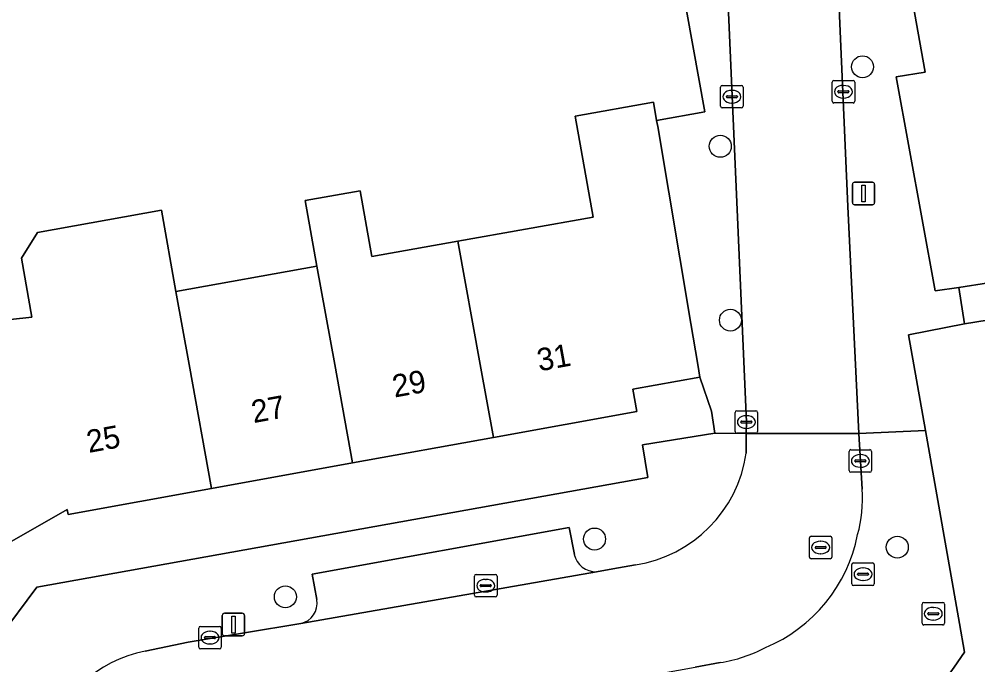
# Model space of a CAD drawing. Extents: x 157793 to 159380, y 380877 to 382313.
# Drawn here: x 158926.09 to 158968.68, y 381486.67 to 381515.34 of the extents above; entities that cross this region are included whole.
import ezdxf

# ---------------------------------------------------------------- set-up
doc = ezdxf.new("R2010")
doc.units = 0
for name, color, linetype in [('IMGEO_Boom', 7, 'Continuous'), ('IMGEO_Brandkraan', 7, 'Continuous'), ('IMGEO_Erf', 7, 'Continuous'), ('IMGEO_Kolk', 7, 'Continuous'), ('IMGEO_Lichtmast', 7, 'Continuous'), ('IMGEO_Pand', 7, 'Continuous'), ('IMGEO_Pand_nummerreeks', 7, 'Continuous'), ('IMGEO_Parkeervlak_open', 7, 'Continuous'), ('IMGEO_Rijbaan_lokaal_open', 7, 'Continuous'), ('IMGEO_Rioolput', 7, 'Continuous'), ('IMGEO_Voetpad_open', 7, 'Continuous')]:
    doc.layers.add(name, color=color, linetype=linetype)

msp = doc.modelspace()

# ---------------------------------------------------------------- linework, layer by layer
at = {"layer": 'IMGEO_Boom'}
for centre in [(158963.554, 381513.222), (158957.236, 381509.695), (158957.687, 381501.972), (158951.648, 381492.251), (158965.099, 381491.893), (158937.914, 381489.688)]:
    msp.add_circle(centre, 0.489, dxfattribs=at)
at = {"layer": 'IMGEO_Brandkraan'}
for p, q in [((158966.198, 381488.511), (158966.198, 381489.363)), ((158966.273, 381489.437), (158967.125, 381489.437)), ((158966.686, 381489.217), (158966.711, 381489.217)), ((158967.199, 381489.363), (158967.199, 381488.511)), ((158966.457, 381488.931), (158966.457, 381488.943)), ((158966.895, 381488.894), (158966.497, 381488.894)), ((158966.5, 381488.98), (158966.898, 381488.98)), ((158966.941, 381488.943), (158966.941, 381488.931)), ((158967.125, 381488.437), (158966.273, 381488.437)), ((158966.709, 381488.657), (158966.684, 381488.657))]:
    msp.add_line(p, q, dxfattribs=at)
for points in [[(158966.198, 381488.511), (158966.198, 381489.363)], [(158966.273, 381489.437), (158967.125, 381489.437)], [(158967.199, 381489.363), (158967.199, 381488.511)], [(158967.125, 381488.437), (158966.273, 381488.437)]]:
    msp.add_lwpolyline(points, dxfattribs=at)
for centre, radius, start, end in [((158966.275, 381489.361), 0.0765, 91.552, 178.448), ((158966.275, 381489.361), 0.0765, 91.552, 178.448), ((158967.123, 381489.361), 0.0765, 1.552, 88.448), ((158967.123, 381489.361), 0.0765, 1.552, 88.448), ((158966.497, 381488.94), 0.0403, 85.8775, 175.7526), ((158966.494, 381488.93), 0.0366, 178.938, 274.7102), ((158966.898, 381488.937), 0.043, 264.8664, 352.4533), ((158966.902, 381488.942), 0.0386, 1.7309, 96.639), ((158966.275, 381488.513), 0.0765, 181.552, 268.448), ((158966.275, 381488.513), 0.0765, 181.552, 268.448), ((158967.123, 381488.513), 0.0765, 271.552, 358.448), ((158967.123, 381488.513), 0.0765, 271.552, 358.448)]:
    msp.add_arc(centre, radius, start, end, dxfattribs=at)
for centre, major_axis, ratio, start_param, end_param in [((158966.685, 381488.937), (-0.387, 0.002), 0.722429, 4.712389, 7.853982), ((158966.71, 381488.937), (-0.39, 0.002), 0.717154, 1.570796, 4.712389)]:
    msp.add_ellipse(centre, major_axis=major_axis, ratio=ratio, start_param=start_param, end_param=end_param, dxfattribs=at)
at = {"layer": 'IMGEO_Erf'}
for points in [[(158925.695, 381501.995), (158926.649, 381502.109), (158926.188, 381504.727), (158926.893, 381505.871), (158932.404, 381506.853), (158933.046, 381503.249), (158939.313, 381504.365), (158938.793, 381507.286), (158941.237, 381507.722), (158941.758, 381504.8), (158945.581, 381505.481), (158951.586, 381506.551), (158950.787, 381511.036), (158954.27, 381511.656), (158954.408, 381510.836), (158956.542, 381511.222), (158954.382, 381523.183)], [(158965.171, 381519.535), (158966.334, 381512.978), (158965.042, 381512.772), (158966.789, 381503.268), (158967.832, 381503.428), (158970.463, 381503.838), (158969.833, 381507.229), (158971.367, 381507.514), (158970.287, 381513.326), (158969.092, 381519.759)], [(158970.649, 381502.22), (158968.092, 381501.803), (158965.604, 381501.317), (158966.353, 381497.074), (158967.866, 381488.503), (158968.091, 381487.226), (158967.621, 381486.563), (158965.595, 381483.702), (158956.517, 381482.083), (158956.286, 381483.303), (158937.894, 381479.981), (158942.274, 381456.504), (158966.077, 381460.685), (158988.58, 381464.812)]]:
    msp.add_lwpolyline(points, dxfattribs=at)
msp.add_lwpolyline([(158921.839, 381483.362), (158926.877, 381490.112), (158954.019, 381494.989), (158953.784, 381496.443), (158956.996, 381496.948), (158956.841, 381497.936), (158956.33, 381499.448), (158953.343, 381498.907), (158953.522, 381497.918), (158947.158, 381496.767), (158940.894, 381495.633), (158934.629, 381494.5), (158928.261, 381493.348), (158928.221, 381493.567), (158925.662, 381492.1), (158922.907, 381490.52), (158923.158, 381490.331), (158919.193, 381485.051), (158915.299, 381479.866), (158914.481, 381480.48), (158912.701, 381478.11), (158919.655, 381472.572), (158923.663, 381473.363)], close=True, dxfattribs=at)
at = {"layer": 'IMGEO_Kolk'}
for p, q in [((158962.205, 381511.689), (158962.205, 381512.541)), ((158962.28, 381512.615), (158963.132, 381512.615)), ((158963.206, 381512.541), (158963.206, 381511.689)), ((158957.25, 381511.468), (158957.25, 381512.32)), ((158957.325, 381512.394), (158958.177, 381512.394)), ((158957.738, 381512.174), (158957.763, 381512.174)), ((158958.251, 381512.32), (158958.251, 381511.468)), ((158962.464, 381512.109), (158962.464, 381512.121)), ((158962.507, 381512.158), (158962.905, 381512.158)), ((158962.693, 381512.395), (158962.718, 381512.395)), ((158962.948, 381512.121), (158962.948, 381512.109)), ((158957.509, 381511.888), (158957.509, 381511.9)), ((158957.947, 381511.851), (158957.549, 381511.851)), ((158957.552, 381511.937), (158957.95, 381511.937)), ((158957.993, 381511.9), (158957.993, 381511.888)), ((158962.902, 381512.072), (158962.504, 381512.072)), ((158962.716, 381511.835), (158962.691, 381511.835)), ((158958.177, 381511.394), (158957.325, 381511.394)), ((158957.761, 381511.614), (158957.736, 381511.614)), ((158963.132, 381511.615), (158962.28, 381511.615)), ((158957.893, 381497.023), (158957.893, 381497.875)), ((158957.968, 381497.949), (158958.82, 381497.949)), ((158958.381, 381497.729), (158958.406, 381497.729)), ((158958.894, 381497.875), (158958.894, 381497.023)), ((158958.152, 381497.443), (158958.152, 381497.455)), ((158958.59, 381497.406), (158958.192, 381497.406)), ((158958.195, 381497.492), (158958.593, 381497.492)), ((158958.636, 381497.455), (158958.636, 381497.443)), ((158958.82, 381496.949), (158957.968, 381496.949)), ((158958.404, 381497.169), (158958.379, 381497.169)), ((158962.958, 381495.296), (158962.958, 381496.148)), ((158963.033, 381496.222), (158963.885, 381496.222)), ((158963.446, 381496.002), (158963.471, 381496.002)), ((158963.959, 381496.148), (158963.959, 381495.296)), ((158963.217, 381495.716), (158963.217, 381495.728)), ((158963.655, 381495.679), (158963.257, 381495.679)), ((158963.26, 381495.765), (158963.658, 381495.765)), ((158963.701, 381495.728), (158963.701, 381495.716)), ((158963.885, 381495.222), (158963.033, 381495.222)), ((158963.469, 381495.442), (158963.444, 381495.442)), ((158946.314, 381489.757), (158946.314, 381490.609)), ((158946.389, 381490.683), (158947.241, 381490.683)), ((158946.802, 381490.463), (158946.827, 381490.463)), ((158947.315, 381490.609), (158947.315, 381489.757)), ((158946.573, 381490.177), (158946.573, 381490.189)), ((158947.011, 381490.14), (158946.613, 381490.14)), ((158946.616, 381490.226), (158947.014, 381490.226)), ((158947.057, 381490.189), (158947.057, 381490.177)), ((158947.241, 381489.683), (158946.389, 381489.683)), ((158946.825, 381489.903), (158946.8, 381489.903)), ((158934.065, 381487.451), (158934.065, 381488.303)), ((158934.14, 381488.377), (158934.992, 381488.377)), ((158935.066, 381488.303), (158935.066, 381487.451)), ((158934.324, 381487.871), (158934.324, 381487.883)), ((158934.367, 381487.92), (158934.765, 381487.92)), ((158934.553, 381488.157), (158934.578, 381488.157)), ((158934.808, 381487.883), (158934.808, 381487.871)), ((158934.762, 381487.834), (158934.364, 381487.834)), ((158934.576, 381487.597), (158934.551, 381487.597)), ((158934.992, 381487.377), (158934.14, 381487.377))]:
    msp.add_line(p, q, dxfattribs=at)
for points in [[(158962.205, 381511.689), (158962.205, 381512.541)], [(158962.28, 381512.615), (158963.132, 381512.615)], [(158963.206, 381512.541), (158963.206, 381511.689)], [(158957.25, 381511.468), (158957.25, 381512.32)], [(158957.325, 381512.394), (158958.177, 381512.394)], [(158958.251, 381512.32), (158958.251, 381511.468)], [(158958.177, 381511.394), (158957.325, 381511.394)], [(158963.132, 381511.615), (158962.28, 381511.615)], [(158957.893, 381497.023), (158957.893, 381497.875)], [(158957.968, 381497.949), (158958.82, 381497.949)], [(158958.894, 381497.875), (158958.894, 381497.023)], [(158958.82, 381496.949), (158957.968, 381496.949)], [(158962.958, 381495.296), (158962.958, 381496.148)], [(158963.033, 381496.222), (158963.885, 381496.222)], [(158963.959, 381496.148), (158963.959, 381495.296)], [(158963.885, 381495.222), (158963.033, 381495.222)], [(158946.314, 381489.757), (158946.314, 381490.609)], [(158946.389, 381490.683), (158947.241, 381490.683)], [(158947.315, 381490.609), (158947.315, 381489.757)], [(158947.241, 381489.683), (158946.389, 381489.683)], [(158934.065, 381487.451), (158934.065, 381488.303)], [(158934.14, 381488.377), (158934.992, 381488.377)], [(158935.066, 381488.303), (158935.066, 381487.451)], [(158934.992, 381487.377), (158934.14, 381487.377)]]:
    msp.add_lwpolyline(points, dxfattribs=at)
for centre, radius, start, end in [((158962.282, 381512.539), 0.0765, 91.552, 178.448), ((158962.282, 381512.539), 0.0765, 91.552, 178.448), ((158963.13, 381512.539), 0.0765, 1.552, 88.448), ((158963.13, 381512.539), 0.0765, 1.552, 88.448), ((158957.327, 381512.318), 0.0765, 91.552, 178.448), ((158957.327, 381512.318), 0.0765, 91.552, 178.448), ((158958.175, 381512.318), 0.0765, 1.552, 88.448), ((158958.175, 381512.318), 0.0765, 1.552, 88.448), ((158962.504, 381512.118), 0.0403, 85.8775, 175.7526), ((158962.909, 381512.12), 0.0386, 1.7309, 96.639), ((158957.549, 381511.897), 0.0403, 85.8775, 175.7526), ((158957.546, 381511.887), 0.0366, 178.938, 274.7102), ((158957.95, 381511.894), 0.043, 264.8664, 352.4533), ((158957.954, 381511.899), 0.0386, 1.7309, 96.639), ((158962.282, 381511.691), 0.0765, 181.552, 268.448), ((158962.282, 381511.691), 0.0765, 181.552, 268.448), ((158962.501, 381512.108), 0.0366, 178.938, 274.7102), ((158962.905, 381512.115), 0.043, 264.8664, 352.4533), ((158963.13, 381511.691), 0.0765, 271.552, 358.448), ((158963.13, 381511.691), 0.0765, 271.552, 358.448), ((158957.327, 381511.47), 0.0765, 181.552, 268.448), ((158957.327, 381511.47), 0.0765, 181.552, 268.448), ((158958.175, 381511.47), 0.0765, 271.552, 358.448), ((158958.175, 381511.47), 0.0765, 271.552, 358.448), ((158957.97, 381497.873), 0.0765, 91.552, 178.448), ((158957.97, 381497.873), 0.0765, 91.552, 178.448), ((158958.818, 381497.873), 0.0765, 1.552, 88.448), ((158958.818, 381497.873), 0.0765, 1.552, 88.448), ((158958.192, 381497.452), 0.0403, 85.8775, 175.7526), ((158958.189, 381497.442), 0.0366, 178.938, 274.7102), ((158958.593, 381497.449), 0.043, 264.8664, 352.4533), ((158958.597, 381497.454), 0.0386, 1.7309, 96.639), ((158957.97, 381497.025), 0.0765, 181.552, 268.448), ((158957.97, 381497.025), 0.0765, 181.552, 268.448), ((158958.818, 381497.025), 0.0765, 271.552, 358.448), ((158958.818, 381497.025), 0.0765, 271.552, 358.448), ((158963.035, 381496.146), 0.0765, 91.552, 178.448), ((158963.035, 381496.146), 0.0765, 91.552, 178.448), ((158963.883, 381496.146), 0.0765, 1.552, 88.448), ((158963.883, 381496.146), 0.0765, 1.552, 88.448), ((158963.257, 381495.725), 0.0403, 85.8775, 175.7526), ((158963.254, 381495.715), 0.0366, 178.938, 274.7102), ((158963.658, 381495.722), 0.043, 264.8664, 352.4533), ((158963.662, 381495.727), 0.0386, 1.7309, 96.639), ((158963.035, 381495.298), 0.0765, 181.552, 268.448), ((158963.035, 381495.298), 0.0765, 181.552, 268.448), ((158963.883, 381495.298), 0.0765, 271.552, 358.448), ((158963.883, 381495.298), 0.0765, 271.552, 358.448), ((158946.391, 381490.607), 0.0765, 91.552, 178.448), ((158946.391, 381490.607), 0.0765, 91.552, 178.448), ((158947.239, 381490.607), 0.0765, 1.552, 88.448), ((158947.239, 381490.607), 0.0765, 1.552, 88.448), ((158946.613, 381490.186), 0.0403, 85.8775, 175.7526), ((158946.61, 381490.176), 0.0366, 178.938, 274.7102), ((158947.014, 381490.183), 0.043, 264.8664, 352.4533), ((158947.018, 381490.188), 0.0386, 1.7309, 96.639), ((158946.391, 381489.759), 0.0765, 181.552, 268.448), ((158946.391, 381489.759), 0.0765, 181.552, 268.448), ((158947.239, 381489.759), 0.0765, 271.552, 358.448), ((158947.239, 381489.759), 0.0765, 271.552, 358.448), ((158934.142, 381488.301), 0.0765, 91.552, 178.448), ((158934.142, 381488.301), 0.0765, 91.552, 178.448), ((158934.99, 381488.301), 0.0765, 1.552, 88.448), ((158934.99, 381488.301), 0.0765, 1.552, 88.448), ((158934.364, 381487.88), 0.0403, 85.8775, 175.7526), ((158934.361, 381487.87), 0.0366, 178.938, 274.7102), ((158934.765, 381487.877), 0.043, 264.8664, 352.4533), ((158934.769, 381487.882), 0.0386, 1.7309, 96.639), ((158934.142, 381487.453), 0.0765, 181.552, 268.448), ((158934.142, 381487.453), 0.0765, 181.552, 268.448), ((158934.99, 381487.453), 0.0765, 271.552, 358.448), ((158934.99, 381487.453), 0.0765, 271.552, 358.448)]:
    msp.add_arc(centre, radius, start, end, dxfattribs=at)
for centre, major_axis, ratio, start_param, end_param in [((158957.737, 381511.894), (-0.387, 0.002), 0.722429, 4.712389, 7.853982), ((158957.762, 381511.894), (-0.39, 0.002), 0.717154, 1.570796, 4.712389), ((158962.692, 381512.115), (-0.387, 0.002), 0.722429, 4.712389, 7.853982), ((158962.717, 381512.115), (-0.39, 0.002), 0.717154, 1.570796, 4.712389), ((158958.38, 381497.449), (-0.387, 0.002), 0.722429, 4.712389, 7.853982), ((158958.405, 381497.449), (-0.39, 0.002), 0.717154, 1.570796, 4.712389), ((158963.445, 381495.722), (-0.387, 0.002), 0.722429, 4.712389, 7.853982), ((158963.47, 381495.722), (-0.39, 0.002), 0.717154, 1.570796, 4.712389), ((158946.801, 381490.183), (-0.387, 0.002), 0.722429, 4.712389, 7.853982), ((158946.826, 381490.183), (-0.39, 0.002), 0.717154, 1.570796, 4.712389), ((158934.552, 381487.877), (-0.387, 0.002), 0.722429, 4.712389, 7.853982), ((158934.577, 381487.877), (-0.39, 0.002), 0.717154, 1.570796, 4.712389)]:
    msp.add_ellipse(centre, major_axis=major_axis, ratio=ratio, start_param=start_param, end_param=end_param, dxfattribs=at)
at = {"layer": 'IMGEO_Lichtmast'}
for p, q in [((158963.102, 381507.195), (158963.102, 381507.995)), ((158963.102, 381507.995), (158963.102, 381507.195)), ((158963.202, 381508.095), (158963.992, 381508.095)), ((158963.992, 381508.095), (158963.202, 381508.095)), ((158964.092, 381507.995), (158964.092, 381507.195)), ((158964.092, 381507.195), (158964.092, 381507.995)), ((158963.992, 381507.095), (158963.202, 381507.095)), ((158963.202, 381507.095), (158963.992, 381507.095)), ((158935.109, 381488.056), (158935.109, 381488.856)), ((158935.109, 381488.856), (158935.109, 381488.056)), ((158935.209, 381488.956), (158935.999, 381488.956)), ((158935.999, 381488.956), (158935.209, 381488.956)), ((158936.099, 381488.856), (158936.099, 381488.056)), ((158936.099, 381488.056), (158936.099, 381488.856)), ((158935.999, 381487.956), (158935.209, 381487.956)), ((158935.209, 381487.956), (158935.999, 381487.956))]:
    msp.add_line(p, q, dxfattribs=at)
for points in [[(158963.522, 381507.97), (158963.672, 381507.97), (158963.672, 381507.22), (158963.522, 381507.22), (158963.522, 381507.97)], [(158935.529, 381488.831), (158935.679, 381488.831), (158935.679, 381488.081), (158935.529, 381488.081), (158935.529, 381488.831)]]:
    msp.add_lwpolyline(points, dxfattribs=at)
for centre, start, end in [((158963.202, 381507.995), 90, 180), ((158963.202, 381507.995), 90, 180), ((158963.992, 381507.995), 0, 90), ((158963.992, 381507.995), 360, 90), ((158963.202, 381507.195), 180, 270), ((158963.202, 381507.195), 180, 270), ((158963.992, 381507.195), 270, 0), ((158963.992, 381507.195), 270, 0), ((158935.209, 381488.856), 90, 180), ((158935.209, 381488.856), 90, 180), ((158935.999, 381488.856), 0, 90), ((158935.999, 381488.856), 360, 90), ((158935.209, 381488.056), 180, 270), ((158935.209, 381488.056), 180, 270), ((158935.999, 381488.056), 270, 0), ((158935.999, 381488.056), 270, 0)]:
    msp.add_arc(centre, 0.1, start, end, dxfattribs=at)
at = {"layer": 'IMGEO_Pand'}
for points in [[(158945.581, 381505.481), (158946.573, 381500), (158947.158, 381496.767), (158953.522, 381497.918), (158953.343, 381498.907), (158956.33, 381499.448), (158956.237, 381500), (158955.928, 381501.831), (158954.454, 381510.566), (158954.408, 381510.836), (158954.27, 381511.656), (158950.787, 381511.036), (158951.586, 381506.551)], [(158945.581, 381505.481), (158941.758, 381504.8), (158941.237, 381507.722), (158938.793, 381507.286), (158939.313, 381504.365), (158940.103, 381500), (158940.894, 381495.633), (158947.158, 381496.767), (158946.573, 381500)], [(158933.046, 381503.249), (158932.404, 381506.853), (158926.893, 381505.871), (158926.188, 381504.727), (158926.649, 381502.109), (158925.695, 381501.995), (158924.738, 381503.352), (158920.477, 381500.767), (158922.704, 381497.045), (158923.005, 381496.541), (158925.662, 381492.1), (158928.221, 381493.567), (158928.261, 381493.348), (158934.629, 381494.5), (158933.634, 381500)], [(158934.629, 381494.5), (158940.894, 381495.633), (158940.103, 381500), (158939.313, 381504.365), (158933.046, 381503.249), (158933.634, 381500)]]:
    msp.add_lwpolyline(points, close=True, dxfattribs=at)
at = {"layer": 'IMGEO_Parkeervlak_open'}
for points in [[(158950.751, 381491.568), (158950.521, 381492.759), (158939.101, 381490.698), (158939.316, 381489.563)], [(158938.594, 381488.499), (158951.739, 381490.805)]]:
    msp.add_lwpolyline(points, dxfattribs=at)
for centre, radius, start, end in [((158951.696, 381491.771), 0.967, 192.1192, 272.5253), ((158938.383, 381489.419), 0.944, 282.9293, 8.7513)]:
    msp.add_arc(centre, radius, start, end, dxfattribs=at)
at = {"layer": 'IMGEO_Rijbaan_lokaal_open'}
for points in [[(158953.582, 381549.739), (158954.295, 381545.549), (158956.789, 381530.943), (158957.134, 381526.096), (158958.394, 381497.449), (158958.391, 381496.947), (158963.385, 381496.943), (158962.904, 381507.021), (158961.867, 381530.73), (158960.734, 381537.561), (158957.777, 381554.356)], [(158963.536, 381494.47), (158963.385, 381496.943), (158958.391, 381496.947), (158958.386, 381496.062)], [(158953.466, 381491.111), (158952.467, 381490.933), (158951.739, 381490.805), (158938.594, 381488.499), (158933.601, 381487.677), (158931.688, 381487.281)], [(158936.908, 381483.121), (158938.857, 381483.472), (158942.951, 381484.198), (158956.122, 381486.572), (158957.23, 381486.766)]]:
    msp.add_lwpolyline(points, dxfattribs=at)
for centre, radius, start, end in [((158952.588, 381496.903), 5.858, 278.6168, 351.7431), ((158957.674, 381494.029), 5.878, 344.3986, 4.3037), ((158956.601, 381493.769), 6.863, 292.6469, 348.9051), ((158956.206, 381493.214), 6.529, 279.0217, 297.7287), ((158932.859, 381481.482), 5.917, 101.4195, 163.1457)]:
    msp.add_arc(centre, radius, start, end, dxfattribs=at)
at = {"layer": 'IMGEO_Rioolput'}
for p, q in [((158961.194, 381491.453), (158961.194, 381492.305)), ((158961.269, 381492.379), (158962.121, 381492.379)), ((158961.682, 381492.159), (158961.707, 381492.159)), ((158962.195, 381492.305), (158962.195, 381491.453)), ((158961.453, 381491.873), (158961.453, 381491.885)), ((158961.891, 381491.836), (158961.493, 381491.836)), ((158961.496, 381491.922), (158961.894, 381491.922)), ((158961.937, 381491.885), (158961.937, 381491.873)), ((158962.121, 381491.379), (158961.269, 381491.379)), ((158961.705, 381491.599), (158961.68, 381491.599)), ((158963.077, 381490.265), (158963.077, 381491.117)), ((158963.152, 381491.191), (158964.004, 381491.191)), ((158963.565, 381490.971), (158963.59, 381490.971)), ((158964.078, 381491.117), (158964.078, 381490.265)), ((158963.336, 381490.685), (158963.336, 381490.697)), ((158963.774, 381490.648), (158963.376, 381490.648)), ((158963.379, 381490.734), (158963.777, 381490.734)), ((158963.588, 381490.411), (158963.563, 381490.411)), ((158963.82, 381490.697), (158963.82, 381490.685)), ((158964.004, 381490.191), (158963.152, 381490.191))]:
    msp.add_line(p, q, dxfattribs=at)
for points in [[(158961.194, 381491.453), (158961.194, 381492.305)], [(158961.269, 381492.379), (158962.121, 381492.379)], [(158962.195, 381492.305), (158962.195, 381491.453)], [(158962.121, 381491.379), (158961.269, 381491.379)], [(158963.077, 381490.265), (158963.077, 381491.117)], [(158963.152, 381491.191), (158964.004, 381491.191)], [(158964.078, 381491.117), (158964.078, 381490.265)], [(158964.004, 381490.191), (158963.152, 381490.191)]]:
    msp.add_lwpolyline(points, dxfattribs=at)
for centre, radius, start, end in [((158961.271, 381492.303), 0.0765, 91.552, 178.448), ((158961.271, 381492.303), 0.0765, 91.552, 178.448), ((158962.119, 381492.303), 0.0765, 1.552, 88.448), ((158962.119, 381492.303), 0.0765, 1.552, 88.448), ((158961.493, 381491.882), 0.0403, 85.8775, 175.7526), ((158961.49, 381491.872), 0.0366, 178.938, 274.7102), ((158961.894, 381491.879), 0.043, 264.8664, 352.4533), ((158961.898, 381491.884), 0.0386, 1.7309, 96.639), ((158961.271, 381491.455), 0.0765, 181.552, 268.448), ((158961.271, 381491.455), 0.0765, 181.552, 268.448), ((158962.119, 381491.455), 0.0765, 271.552, 358.448), ((158962.119, 381491.455), 0.0765, 271.552, 358.448), ((158963.154, 381491.115), 0.0765, 91.552, 178.448), ((158963.154, 381491.115), 0.0765, 91.552, 178.448), ((158964.002, 381491.115), 0.0765, 1.552, 88.448), ((158964.002, 381491.115), 0.0765, 1.552, 88.448), ((158963.376, 381490.694), 0.0403, 85.8775, 175.7526), ((158963.373, 381490.684), 0.0366, 178.938, 274.7102), ((158963.777, 381490.691), 0.043, 264.8664, 352.4533), ((158963.781, 381490.696), 0.0386, 1.7309, 96.639), ((158963.154, 381490.267), 0.0765, 181.552, 268.448), ((158963.154, 381490.267), 0.0765, 181.552, 268.448), ((158964.002, 381490.267), 0.0765, 271.552, 358.448), ((158964.002, 381490.267), 0.0765, 271.552, 358.448)]:
    msp.add_arc(centre, radius, start, end, dxfattribs=at)
for centre, major_axis, ratio, start_param, end_param in [((158961.681, 381491.879), (-0.387, 0.002), 0.722429, 4.712389, 7.853982), ((158961.706, 381491.879), (-0.39, 0.002), 0.717154, 1.570796, 4.712389), ((158963.564, 381490.691), (-0.387, 0.002), 0.722429, 4.712389, 7.853982), ((158963.589, 381490.691), (-0.39, 0.002), 0.717154, 1.570796, 4.712389)]:
    msp.add_ellipse(centre, major_axis=major_axis, ratio=ratio, start_param=start_param, end_param=end_param, dxfattribs=at)
at = {"layer": 'IMGEO_Voetpad_open'}
for points in [[(158960.774, 381557.092), (158957.991, 381556.515), (158957.595, 381555.389), (158957.61, 381555.302), (158957.777, 381554.356), (158960.734, 381537.561), (158961.867, 381530.73), (158962.904, 381507.021), (158963.385, 381496.943), (158966.353, 381497.074), (158965.604, 381501.317), (158968.092, 381501.803), (158967.832, 381503.428), (158966.789, 381503.268), (158965.042, 381512.772), (158966.334, 381512.978), (158965.171, 381519.535), (158966.312, 381519.73), (158964.171, 381531.924), (158965.158, 381532.092)], [(158957.134, 381526.096), (158952.376, 381525.286), (158950.612, 381535.521), (158950.079, 381535.423), (158948.724, 381535.184), (158950.697, 381523.981), (158950.714, 381523.875), (158950.92, 381522.558), (158954.382, 381523.183), (158956.542, 381511.222), (158954.408, 381510.836), (158954.454, 381510.566), (158955.928, 381501.831), (158956.237, 381500), (158956.33, 381499.448), (158956.841, 381497.936), (158956.996, 381496.948), (158958.391, 381496.947), (158958.394, 381497.449)], [(158990.159, 381505.985), (158989.911, 381507.273), (158987.336, 381506.79), (158987.303, 381506.967), (158982.728, 381506.117), (158970.463, 381503.838), (158967.832, 381503.428), (158968.092, 381501.803), (158970.649, 381502.22), (158982.916, 381504.587)]]:
    msp.add_lwpolyline(points, close=True, dxfattribs=at)
for points in [[(158958.386, 381496.062), (158958.391, 381496.947), (158956.996, 381496.948), (158953.784, 381496.443), (158954.019, 381494.989), (158926.877, 381490.112), (158921.839, 381483.362), (158923.663, 381473.363), (158923.785, 381472.691), (158924.213, 381471.164), (158924.618, 381469.72), (158925.54, 381466.43), (158926.251, 381463.599), (158926.616, 381461.656), (158926.732, 381460.598), (158927.351, 381454.964), (158927.4, 381454.521), (158927.412, 381453.866), (158927.425, 381453.118), (158927.45, 381451.685), (158927.41, 381451.307), (158927.185, 381449.154), (158926.109, 381448.952), (158930.007, 381426.888)], [(158968.091, 381487.226), (158967.866, 381488.503), (158966.353, 381497.074), (158963.385, 381496.943), (158963.536, 381494.47)], [(158939.316, 381489.563), (158939.101, 381490.698), (158950.521, 381492.759), (158950.751, 381491.568)], [(158951.739, 381490.805), (158952.467, 381490.933), (158953.466, 381491.111)], [(158931.688, 381487.281), (158933.601, 381487.677), (158938.594, 381488.499)], [(158954.574, 381404.92), (158944.522, 381447.039), (158943.558, 381451.081), (158943.251, 381452.366), (158942.314, 381456.293), (158942.274, 381456.504), (158937.894, 381479.981), (158956.286, 381483.303), (158956.517, 381482.083), (158965.595, 381483.702), (158967.621, 381486.563), (158968.091, 381487.226)], [(158957.23, 381486.766), (158956.122, 381486.572)]]:
    msp.add_lwpolyline(points, dxfattribs=at)
for centre, radius, start, end in [((158952.588, 381496.903), 5.858, 278.6168, 351.7431), ((158957.674, 381494.029), 5.878, 344.3986, 4.3037), ((158956.601, 381493.769), 6.863, 292.6469, 348.9051), ((158951.696, 381491.771), 0.967, 192.1192, 272.5253), ((158938.383, 381489.419), 0.944, 282.9293, 8.7513), ((158956.206, 381493.214), 6.529, 279.0217, 297.7287), ((158932.859, 381481.482), 5.917, 101.4195, 163.1457)]:
    msp.add_arc(centre, radius, start, end, dxfattribs=at)

# ---------------------------------------------------------------- texts
at = {"layer": 'IMGEO_Pand_nummerreeks'}
for s, rotation, p in [('31', 10.2518, (158949.191, 381499.696)), ('29', 10.2561, (158942.763, 381498.533)), ('27', 10.2561, (158936.499, 381497.399)), ('25', 10.2559, (158929.177, 381496.075))]:
    msp.add_text(s, height=1, rotation=rotation, dxfattribs=at).set_placement(p)

doc.saveas('drawing.dxf')
